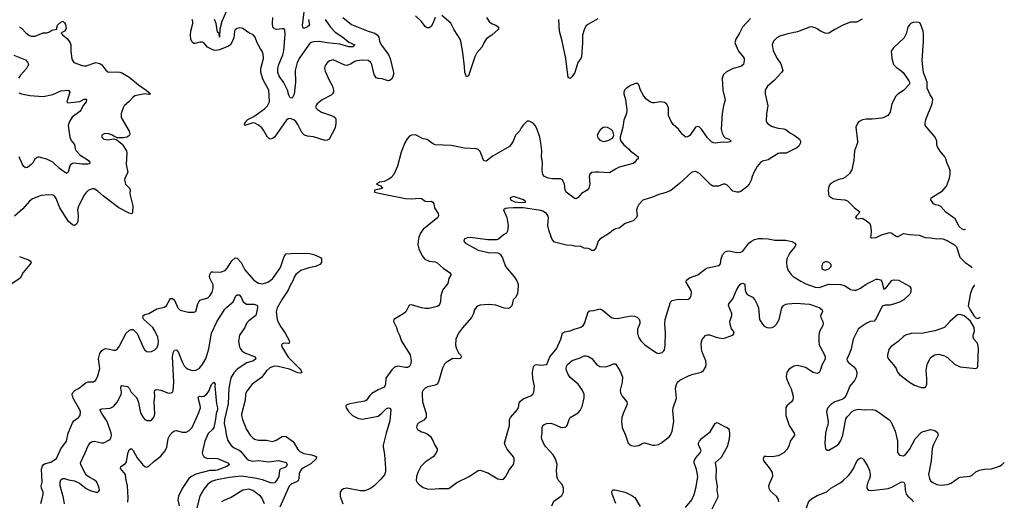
# Model space of a CAD drawing. Header units: inches. Extents: x 2143765 to 2212928, y 878963 to 1017374.
# Tile 261 of 271: x 2194091 to 2204139, y 983976 to 988887. Entities that reach past the tile are written whole.
import ezdxf

# ---------------------------------------------------------------- set-up
doc = ezdxf.new("R2010")
doc.units = ezdxf.units.IN
doc.header["$MEASUREMENT"] = 0
doc.layers.add('C1998', color=7, linetype='Continuous')
doc.layers.add('C2908', color=7, linetype='Continuous')

msp = doc.modelspace()

# ---------------------------------------------------------------- linework, layer by layer
at = {"layer": 'C1998', "color": 5}
for points, elevation in [([(2196230, 989040), (2196155, 988870), (2196135, 988790), (2196130, 988709), (2196127, 988747), (2196110, 988761), (2196098, 988850), (2196079, 988890)], 360), ([(2197390, 988910), (2197477, 988837), (2197649, 988769), (2197717, 988750), (2197744, 988730), (2197755, 988710), (2197764, 988670), (2197780, 988630), (2197854, 988534), (2197873, 988493), (2197907, 988350), (2197906, 988330), (2197891, 988289), (2197870, 988269), (2197850, 988265), (2197790, 988284), (2197750, 988287), (2197730, 988296), (2197707, 988330), (2197685, 988430), (2197674, 988450), (2197649, 988470), (2197585, 988475), (2197533, 988467), (2197510, 988460), (2197467, 988433), (2197430, 988421), (2197410, 988424), (2197290, 988477), (2197253, 988467), (2197231, 988450), (2197215, 988430), (2197205, 988410), (2197202, 988390), (2197210, 988361), (2197249, 988270), (2197285, 988210), (2197295, 988170), (2197294, 988150), (2197285, 988130), (2197270, 988118), (2197179, 988070), (2197127, 988030), (2197114, 988010), (2197113, 987990), (2197131, 987970), (2197170, 987945), (2197290, 987903), (2197310, 987891), (2197317, 987877), (2197318, 987830), (2197310, 987784), (2197251, 987670), (2197230, 987658), (2197210, 987656), (2197090, 987694), (2197030, 987700), (2196998, 987710), (2196970, 987736), (2196930, 987820), (2196910, 987849), (2196890, 987865), (2196850, 987879), (2196830, 987875), (2196810, 987861), (2196690, 987690), (2196670, 987675), (2196649, 987670), (2196630, 987679), (2196619, 987690), (2196581, 987761), (2196564, 987784), (2196530, 987813), (2196490, 987833), (2196470, 987834), (2196390, 987810), (2196385, 987825), (2196400, 987850), (2196421, 987870), (2196479, 987901), (2196590, 987979), (2196620, 988010), (2196639, 988050), (2196634, 988170), (2196575, 988275), (2196552, 988350), (2196551, 988390), (2196578, 988490), (2196577, 988537), (2196566, 988566), (2196549, 988589), (2196516, 988650), (2196493, 988710), (2196473, 988733), (2196430, 988754), (2196370, 988796), (2196335, 988805), (2196310, 988799), (2196290, 988783), (2196283, 988770), (2196276, 988704), (2196245, 988635), (2196222, 988618), (2196130, 988579), (2196090, 988573), (2196070, 988576), (2196007, 988607), (2195970, 988650), (2195957, 988657), (2195930, 988657), (2195883, 988643), (2195870, 988644), (2195850, 988659), (2195839, 988690), (2195834, 988730), (2195838, 988770), (2195859, 988850), (2195859, 988870), (2195851, 988891)], 380), ([(2197208, 988890), (2197262, 988810), (2197310, 988761), (2197390, 988709), (2197450, 988659), (2197510, 988630), (2197490, 988612), (2197470, 988609), (2197450, 988611), (2197357, 988637), (2197230, 988650), (2197150, 988665), (2197090, 988663), (2197066, 988654), (2197050, 988641), (2196997, 988570), (2196950, 988502), (2196924, 988450), (2196902, 988370), (2196905, 988250), (2196892, 988128), (2196873, 988087), (2196850, 988090), (2196838, 988118), (2196825, 988170), (2196784, 988250), (2196740, 988310), (2196726, 988350), (2196727, 988390), (2196735, 988430), (2196777, 988530), (2196788, 988570), (2196799, 988739), (2196797, 988777), (2196790, 988793), (2196770, 988794), (2196714, 988786), (2196690, 988794), (2196676, 988810), (2196671, 988850), (2196676, 988910)], 360), ([(2197039, 988890), (2197050, 988830), (2197030, 988813), (2196990, 988798), (2196980, 988810), (2196978, 988830), (2196997, 988990)], 340), ([(2198330, 988910), (2198308, 988850), (2198290, 988817), (2198270, 988804), (2198250, 988804), (2198230, 988817), (2198192, 988870), (2198130, 988926)], 380), ([(2198855, 988910), (2198881, 988870), (2198907, 988850), (2198951, 988830), (2198976, 988810), (2198977, 988790), (2198910, 988730), (2198873, 988707), (2198853, 988690), (2198829, 988650), (2198812, 988610), (2198755, 988550), (2198735, 988510), (2198670, 988316), (2198650, 988305), (2198633, 988350), (2198630, 988410), (2198613, 988553), (2198592, 988670), (2198585, 988690), (2198525, 988785), (2198490, 988852), (2198398, 988930)], 380), ([(2194090, 988813), (2194110, 988802), (2194154, 988754), (2194185, 988730), (2194210, 988720), (2194250, 988719), (2194330, 988753), (2194370, 988754), (2194390, 988760), (2194421, 988779), (2194469, 988790), (2194469, 988809), (2194478, 988830), (2194510, 988862), (2194530, 988871), (2194550, 988854), (2194558, 988838), (2194564, 988796), (2194550, 988772), (2194522, 988758), (2194515, 988750), (2194530, 988728), (2194575, 988695), (2194605, 988650), (2194612, 988630), (2194614, 988570), (2194625, 988485), (2194645, 988450), (2194730, 988419), (2194750, 988416), (2194770, 988418), (2194870, 988450), (2194910, 988440), (2194930, 988426), (2194970, 988373), (2194990, 988356), (2195010, 988352), (2195064, 988356), (2195112, 988352), (2195142, 988342), (2195190, 988310), (2195205, 988305), (2195303, 988223), (2195381, 988170), (2195407, 988150), (2195415, 988135), (2195427, 988130), (2195410, 988124), (2195370, 988131), (2195267, 988110), (2195245, 988095), (2195207, 988053), (2195159, 988010), (2195146, 987990), (2195127, 987930), (2195128, 987890), (2195210, 987750), (2195215, 987725), (2195211, 987710), (2195200, 987700), (2195185, 987690), (2195150, 987682), (2195101, 987681), (2195082, 987682), (2195075, 987690), (2195056, 987696), (2195037, 987710), (2194990, 987727), (2194955, 987725), (2194928, 987710), (2194928, 987688), (2194950, 987668), (2194990, 987662), (2195052, 987672), (2195083, 987663), (2195138, 987618), (2195180, 987550), (2195184, 987530), (2195178, 987410), (2195195, 987330), (2195164, 987270), (2195160, 987250), (2195170, 987210), (2195211, 987170), (2195219, 987150), (2195215, 987110), (2195246, 986990), (2195243, 986917), (2195234, 986906), (2195210, 986913), (2195103, 986970), (2194948, 987088), (2194890, 987140), (2194850, 987161), (2194830, 987161), (2194790, 987144), (2194770, 987124), (2194750, 987097), (2194693, 986987), (2194682, 986950), (2194688, 986890), (2194684, 986830), (2194670, 986801), (2194650, 986790), (2194630, 986796), (2194590, 986830), (2194500, 986970), (2194463, 987063), (2194450, 987084), (2194430, 987097), (2194390, 987102), (2194310, 987095), (2194221, 987059), (2194190, 987038), (2194123, 986957), (2194037, 986883)], 380), ([(2199990, 988896), (2199890, 988839), (2199870, 988821), (2199850, 988784), (2199836, 988730), (2199835, 988650), (2199824, 988510), (2199817, 988490), (2199788, 988452), (2199756, 988350), (2199730, 988307), (2199709, 988289), (2199690, 988298), (2199666, 988490), (2199627, 988670), (2199599, 988770), (2199594, 988890)], 380), ([(2194030, 988524), (2194150, 988479), (2194175, 988450), (2194181, 988430), (2194160, 988390), (2194099, 988321), (2194080, 988290)], 360), ([(2194083, 988143), (2194110, 988130), (2194195, 988115), (2194330, 988103), (2194430, 988125), (2194510, 988162), (2194588, 988168), (2194603, 988150), (2194571, 988050), (2194581, 988041), (2194706, 988054), (2194750, 988078), (2194770, 988077), (2194773, 988073), (2194770, 988050), (2194744, 988016), (2194719, 987970), (2194705, 987950), (2194627, 987893), (2194599, 987850), (2194586, 987810), (2194604, 987690), (2194617, 987657), (2194650, 987616), (2194656, 987570), (2194666, 987550), (2194707, 987507), (2194769, 987470), (2194794, 987450), (2194812, 987428), (2194801, 987419), (2194785, 987415), (2194726, 987414), (2194650, 987425), (2194630, 987421), (2194611, 987409), (2194603, 987397), (2194586, 987334), (2194570, 987318), (2194496, 987370), (2194430, 987436), (2194370, 987464), (2194290, 987485), (2194276, 987484), (2194245, 987470), (2194228, 987432), (2194210, 987410), (2194170, 987381), (2194150, 987378), (2194130, 987394), (2194120, 987410), (2194086, 987490)], 360), ([(2200000, 987332), (2199966, 987334), (2199930, 987328), (2199909, 987311), (2199904, 987290), (2199910, 987210), (2199900, 987170), (2199882, 987150), (2199826, 987114), (2199790, 987074), (2199770, 987062), (2199750, 987066), (2199668, 987128), (2199659, 987150), (2199652, 987210), (2199630, 987253), (2199610, 987264), (2199530, 987264), (2199483, 987270), (2199447, 987287), (2199430, 987310), (2199422, 987350), (2199425, 987430), (2199415, 987490), (2199421, 987550), (2199411, 987630), (2199399, 987690), (2199370, 987777), (2199351, 987810), (2199330, 987832), (2199290, 987854), (2199270, 987854), (2199230, 987813), (2199210, 987786), (2199192, 987750), (2199150, 987709), (2199127, 987650), (2199104, 987610), (2199090, 987595), (2198922, 987498), (2198850, 987446), (2198827, 987447), (2198790, 987542), (2198770, 987562), (2198750, 987571), (2198630, 987577), (2198494, 987606), (2198330, 987610), (2198304, 987624), (2198250, 987664), (2198210, 987673), (2198130, 987714), (2198090, 987709), (2198070, 987698), (2198047, 987673), (2198022, 987630), (2197985, 987535), (2197946, 987394), (2197910, 987310), (2197882, 987278), (2197858, 987262), (2197810, 987239), (2197762, 987230), (2197731, 987210), (2197774, 987194), (2197792, 987170), (2197761, 987159), (2197712, 987150), (2197711, 987130), (2197791, 987110), (2198030, 987065), (2198090, 987059), (2198170, 987066), (2198190, 987064), (2198230, 987038), (2198250, 987034), (2198290, 987038), (2198308, 987028), (2198319, 987010), (2198325, 986970), (2198361, 986910), (2198364, 986890), (2198357, 986870), (2198231, 986770), (2198210, 986750), (2198183, 986710), (2198166, 986670), (2198157, 986630), (2198155, 986590), (2198163, 986550), (2198199, 986479), (2198225, 986445), (2198270, 986425), (2198330, 986417), (2198350, 986407), (2198414, 986354), (2198479, 986310), (2198496, 986290), (2198471, 986249), (2198462, 986198), (2198407, 986130), (2198390, 986070), (2198384, 986010), (2198376, 985984), (2198367, 985973), (2198350, 985962), (2198325, 985955), (2198270, 985944), (2198230, 985942), (2198190, 985948), (2198090, 985981), (2198070, 985976), (2198063, 985970), (2198033, 985910), (2198013, 985890), (2197911, 985829), (2197905, 985810), (2197937, 985750), (2197948, 985710), (2197968, 985670), (2197988, 985610), (2198077, 985470), (2198086, 985410), (2198081, 985370), (2198070, 985350), (2198050, 985340), (2198030, 985339), (2197950, 985355), (2197917, 985343), (2197890, 985316), (2197829, 985231), (2197824, 985170), (2197819, 985150), (2197810, 985141), (2197748, 985112), (2197686, 985074), (2197664, 985056), (2197630, 985009), (2197610, 984996), (2197462, 984970), (2197430, 984959), (2197421, 984950), (2197424, 984930), (2197449, 984890), (2197488, 984850), (2197550, 984822), (2197590, 984815), (2197750, 984845), (2197786, 984874), (2197830, 984920), (2197850, 984930), (2197870, 984927), (2197880, 984910), (2197870, 984796), (2197830, 984670), (2197801, 984550), (2197801, 984530), (2197814, 984454), (2197826, 984310), (2197824, 984276), (2197813, 984247), (2197778, 984202), (2197710, 984135), (2197672, 984108), (2197630, 984089), (2197610, 984083), (2197570, 984082), (2197430, 984110), (2197396, 984104), (2197375, 984090), (2197363, 984070), (2197360, 984030), (2197390, 983950)], 420), ([(2200000, 987740), (2199986, 987710), (2199990, 987684), (2200000, 987672)], 420), ([(2200000, 986636), (2199995, 986630), (2199970, 986558), (2199950, 986535), (2199930, 986535), (2199910, 986549), (2199894, 986554), (2199850, 986559), (2199810, 986579), (2199765, 986575), (2199725, 986585), (2199670, 986589), (2199550, 986619), (2199526, 986646), (2199493, 986730), (2199481, 986790), (2199486, 986870), (2199482, 986890), (2199468, 986910), (2199430, 986934), (2199410, 986941), (2199230, 986969), (2199130, 986970), (2199075, 986965), (2199050, 986961), (2199027, 986950), (2199064, 986870), (2199076, 986790), (2199074, 986766), (2199068, 986732), (2199058, 986710), (2199030, 986694), (2198978, 986650), (2198956, 986644), (2198870, 986644), (2198690, 986666), (2198657, 986663), (2198627, 986650), (2198624, 986630), (2198641, 986610), (2198770, 986538), (2198890, 986511), (2198950, 986514), (2198969, 986511), (2198996, 986496), (2199018, 986458), (2199049, 986369), (2199142, 986262), (2199166, 986226), (2199178, 986190), (2199178, 986170), (2199171, 986091), (2199150, 986056), (2199128, 986030), (2199112, 985970), (2199093, 985950), (2199077, 985943), (2199035, 985945), (2198950, 985975), (2198875, 985984), (2198790, 985975), (2198770, 985969), (2198750, 985953), (2198734, 985930), (2198723, 985890), (2198703, 985850), (2198610, 985744), (2198570, 985692), (2198542, 985630), (2198538, 985570), (2198549, 985530), (2198570, 985491), (2198591, 985470), (2198599, 985450), (2198597, 985443), (2198587, 985433), (2198574, 985430), (2198510, 985431), (2198443, 985390), (2198427, 985373), (2198407, 985333), (2198366, 985194), (2198351, 985170), (2198330, 985159), (2198256, 985144), (2198230, 985130), (2198210, 985109), (2198200, 985090), (2198197, 985070), (2198202, 984990), (2198238, 984870), (2198238, 984830), (2198216, 984804), (2198155, 984770), (2198144, 984750), (2198141, 984730), (2198150, 984707), (2198190, 984684), (2198210, 984681), (2198250, 984664), (2198280, 984640), (2198304, 984604), (2198327, 984547), (2198350, 984510), (2198351, 984491), (2198330, 984453), (2198310, 984429), (2198230, 984374), (2198184, 984330), (2198154, 984270), (2198140, 984230), (2198137, 984190), (2198147, 984167), (2198167, 984147), (2198210, 984118), (2198250, 984104), (2198290, 984099), (2198367, 984107), (2198470, 984108), (2198552, 984168), (2198679, 984230), (2198769, 984291), (2198790, 984293), (2198870, 984266), (2198970, 984207), (2199010, 984199), (2199030, 984203), (2199050, 984226), (2199090, 984299), (2199129, 984350), (2199139, 984381), (2199138, 984410), (2199130, 984430), (2199067, 984507), (2199044, 984550), (2199040, 984570), (2199090, 984750), (2199091, 984810), (2199100, 984830), (2199168, 984910), (2199180, 984930), (2199190, 984981), (2199201, 984999), (2199230, 985020), (2199307, 985053), (2199327, 985070), (2199339, 985090), (2199344, 985150), (2199328, 985230), (2199323, 985290), (2199333, 985350), (2199350, 985367), (2199369, 985371), (2199410, 985364), (2199470, 985371), (2199502, 985450), (2199568, 985530), (2199613, 985630), (2199630, 985690), (2199650, 985705), (2199710, 985715), (2199748, 985732), (2199796, 985744), (2199823, 985757), (2199841, 985770), (2199856, 985790), (2199892, 985910), (2199910, 985920), (2199950, 985922), (2200000, 985936)], 440), ([(2194306, 983954), (2194318, 983990), (2194330, 984050), (2194330, 984070), (2194314, 984110), (2194312, 984130), (2194319, 984170), (2194315, 984305), (2194323, 984337), (2194330, 984349), (2194343, 984357), (2194410, 984377), (2194466, 984414), (2194512, 984510), (2194570, 984590), (2194586, 984670), (2194630, 984778), (2194644, 984796), (2194691, 984830), (2194709, 984851), (2194712, 984888), (2194705, 984910), (2194641, 985021), (2194629, 985050), (2194628, 985070), (2194634, 985086), (2194653, 985107), (2194690, 985128), (2194770, 985189), (2194790, 985194), (2194844, 985196), (2194870, 985213), (2194890, 985254), (2194910, 985330), (2194895, 985430), (2194910, 985482), (2194930, 985515), (2194950, 985529), (2194970, 985533), (2195009, 985529), (2195050, 985516), (2195070, 985516), (2195090, 985531), (2195105, 985555), (2195179, 985690), (2195210, 985717), (2195230, 985728), (2195250, 985727), (2195290, 985687), (2195350, 985547), (2195370, 985519), (2195390, 985505), (2195410, 985499), (2195436, 985504), (2195470, 985522), (2195494, 985546), (2195506, 985574), (2195509, 985610), (2195501, 985650), (2195470, 985716), (2195450, 985747), (2195359, 985830), (2195348, 985850), (2195350, 985870), (2195370, 985881), (2195410, 985892), (2195490, 985939), (2195570, 985956), (2195590, 985973), (2195625, 986035), (2195630, 986043), (2195637, 986043), (2195650, 986044), (2195670, 986027), (2195706, 985950), (2195730, 985926), (2195810, 985906), (2195870, 985905), (2195889, 985911), (2195910, 985990), (2195930, 986026), (2196010, 986050), (2196031, 986070), (2196055, 986110), (2196065, 986150), (2196064, 986184), (2196032, 986250), (2196028, 986270), (2196030, 986290), (2196041, 986310), (2196050, 986316), (2196063, 986317), (2196130, 986312), (2196150, 986315), (2196189, 986331), (2196210, 986355), (2196257, 986430), (2196290, 986460), (2196310, 986456), (2196352, 986412), (2196390, 986336), (2196479, 986230), (2196530, 986200), (2196570, 986195), (2196625, 986210), (2196670, 986245), (2196745, 986350), (2196760, 986380), (2196790, 986471), (2196810, 986499), (2196914, 986506), (2197050, 986502), (2197094, 986494), (2197161, 986461), (2197171, 986450), (2197171, 986410), (2197155, 986390), (2197111, 986370), (2197043, 986357), (2196959, 986330), (2196910, 986290), (2196897, 986270), (2196883, 986230), (2196849, 986171), (2196831, 986129), (2196770, 986038), (2196719, 985950), (2196707, 985910), (2196720, 985830), (2196730, 985803), (2196755, 985755), (2196798, 985698), (2196844, 985610), (2196842, 985590), (2196830, 985587), (2196790, 985589), (2196770, 985582), (2196763, 985570), (2196768, 985550), (2196830, 985446), (2196948, 985330), (2196965, 985310), (2196972, 985290), (2196957, 985283), (2196930, 985286), (2196843, 985323), (2196730, 985351), (2196687, 985353), (2196643, 985337), (2196614, 985310), (2196560, 985240), (2196463, 985170), (2196410, 985101), (2196397, 985070), (2196391, 985009), (2196355, 984865), (2196355, 984850), (2196365, 984810), (2196407, 984707), (2196444, 984650), (2196470, 984622), (2196489, 984609), (2196530, 984600), (2196610, 984600), (2196670, 984586), (2196710, 984598), (2196770, 984636), (2196790, 984641), (2196810, 984636), (2196875, 984590), (2196892, 984570), (2196930, 984504), (2196950, 984483), (2196990, 984463), (2197070, 984449), (2197110, 984436), (2197120, 984430), (2197118, 984410), (2197062, 984358), (2196974, 984310), (2196956, 984290), (2196943, 984257), (2196941, 984210), (2196934, 984186), (2196909, 984171), (2196866, 984154), (2196841, 984130), (2196745, 983915)], 380), ([(2194090, 986472), (2194180, 986440), (2194199, 986430), (2194208, 986410), (2194195, 986390), (2194127, 986310), (2194095, 986250), (2194010, 986193)], 380), ([(2194547, 983950), (2194539, 984010), (2194506, 984134), (2194503, 984170), (2194510, 984196), (2194529, 984210), (2194550, 984210), (2194590, 984194), (2194650, 984184), (2194700, 984160), (2194770, 984108), (2194810, 984086), (2194870, 984068), (2194890, 984071), (2194900, 984080), (2194905, 984090), (2194903, 984110), (2194890, 984149), (2194877, 984170), (2194850, 984194), (2194801, 984221), (2194767, 984247), (2194716, 984350), (2194712, 984370), (2194761, 984470), (2194786, 984534), (2194810, 984574), (2194830, 984587), (2194850, 984590), (2194930, 984574), (2194950, 984574), (2195002, 984598), (2195015, 984610), (2195025, 984630), (2195028, 984650), (2195024, 984670), (2194984, 984790), (2194928, 984870), (2194910, 984910), (2194930, 984920), (2195013, 984927), (2195050, 984944), (2195090, 984990), (2195126, 985070), (2195131, 985090), (2195125, 985130), (2195126, 985154), (2195130, 985157), (2195172, 985152), (2195190, 985146), (2195210, 985131), (2195230, 985090), (2195279, 985039), (2195294, 985014), (2195305, 984985), (2195316, 984910), (2195327, 984870), (2195350, 984831), (2195370, 984811), (2195390, 984801), (2195430, 984801), (2195436, 984804), (2195463, 984837), (2195472, 984868), (2195465, 984990), (2195470, 985050), (2195468, 985090), (2195472, 985108), (2195490, 985115), (2195530, 985110), (2195610, 985080), (2195638, 985082), (2195651, 985089), (2195658, 985102), (2195663, 985190), (2195651, 985450), (2195657, 985490), (2195670, 985518), (2195690, 985520), (2195712, 985492), (2195745, 985405), (2195770, 985359), (2195790, 985336), (2195810, 985323), (2195850, 985309), (2195888, 985312), (2195901, 985319), (2195925, 985335), (2195950, 985364), (2195991, 985430), (2196023, 985530), (2196049, 985690), (2196107, 985813), (2196186, 985934), (2196205, 985955), (2196271, 986009), (2196297, 986070), (2196310, 986080), (2196330, 986080), (2196350, 986059), (2196372, 986010), (2196406, 985986), (2196485, 985985), (2196510, 985978), (2196518, 985970), (2196518, 985950), (2196502, 985870), (2196430, 985818), (2196410, 985795), (2196388, 985750), (2196336, 985670), (2196325, 985610), (2196333, 985550), (2196343, 985530), (2196359, 985510), (2196390, 985490), (2196495, 985450), (2196501, 985430), (2196477, 985410), (2196410, 985387), (2196310, 985323), (2196275, 985285), (2196246, 985234), (2196224, 985130), (2196218, 984970), (2196180, 984810), (2196179, 984770), (2196193, 984710), (2196199, 984659), (2196215, 984595), (2196250, 984545), (2196280, 984520), (2196330, 984498), (2196346, 984486), (2196408, 984410), (2196430, 984397), (2196470, 984387), (2196530, 984393), (2196630, 984378), (2196734, 984394), (2196810, 984372), (2196821, 984350), (2196810, 984328), (2196790, 984316), (2196768, 984312), (2196750, 984303), (2196743, 984290), (2196735, 984230), (2196713, 984187), (2196690, 984164), (2196670, 984161), (2196650, 984165), (2196570, 984194), (2196492, 984212), (2196350, 984232), (2196230, 984219), (2196088, 984192), (2196050, 984179), (2196010, 984151), (2195970, 984099), (2195931, 984029), (2195898, 983910)], 360), ([(2199523, 983930), (2199543, 983977), (2199625, 984035), (2199640, 984070), (2199640, 984110), (2199626, 984146), (2199590, 984189), (2199577, 984217), (2199569, 984290), (2199576, 984350), (2199560, 984410), (2199537, 984450), (2199461, 984530), (2199448, 984550), (2199420, 984610), (2199416, 984630), (2199423, 984670), (2199424, 984730), (2199431, 984749), (2199442, 984758), (2199470, 984770), (2199510, 984772), (2199542, 984762), (2199610, 984732), (2199632, 984728), (2199665, 984735), (2199677, 984750), (2199698, 984810), (2199710, 984830), (2199790, 984879), (2199810, 984901), (2199830, 984942), (2199852, 985030), (2199850, 985070), (2199832, 985112), (2199791, 985171), (2199710, 985239), (2199690, 985268), (2199670, 985310), (2199667, 985330), (2199670, 985350), (2199680, 985370), (2199730, 985413), (2199810, 985439), (2199850, 985458), (2199870, 985461), (2199890, 985456), (2199930, 985432), (2199986, 985366), (2200000, 985357)], 420), ([(2195194, 983966), (2195197, 984010), (2195193, 984133), (2195175, 984210), (2195171, 984250), (2195120, 984310), (2195122, 984330), (2195170, 984362), (2195182, 984378), (2195196, 984464), (2195210, 984502), (2195230, 984513), (2195250, 984494), (2195290, 984420), (2195349, 984349), (2195370, 984332), (2195390, 984325), (2195410, 984335), (2195459, 984381), (2195530, 984436), (2195574, 984486), (2195594, 984526), (2195605, 984615), (2195624, 984650), (2195650, 984680), (2195670, 984694), (2195690, 984697), (2195750, 984681), (2195790, 984682), (2195822, 984698), (2195851, 984729), (2195919, 984881), (2195935, 984930), (2195934, 984954), (2195912, 985030), (2195917, 985043), (2195930, 985050), (2195950, 985044), (2195970, 985047), (2195996, 985064), (2196020, 985100), (2196050, 985167), (2196072, 985192), (2196085, 985170), (2196083, 985150), (2196100, 984970), (2196110, 984930), (2196109, 984910), (2196097, 984870), (2196090, 984813), (2196071, 984729), (2196058, 984710), (2196014, 984666), (2195979, 984590), (2195955, 984470), (2195957, 984457), (2195971, 984431), (2195990, 984419), (2196010, 984413), (2196077, 984417), (2196110, 984413), (2196214, 984370), (2196231, 984350), (2196206, 984330), (2196107, 984293), (2196089, 984289), (2196030, 984291), (2195890, 984254), (2195843, 984230), (2195819, 984210), (2195750, 984108), (2195711, 984030), (2195704, 983990), (2195718, 983930)], 340), ([(2196590, 983950), (2196562, 984010), (2196548, 984030), (2196470, 984086), (2196430, 984099), (2196370, 984090), (2196250, 984016), (2196174, 983986), (2196151, 983970)], 380)]:
    msp.add_lwpolyline(points, dxfattribs=dict(at, elevation=elevation))
at = {"layer": 'C1998', "color": 5, "elevation": 440}
msp.add_lwpolyline([(2199130, 987083), (2199098, 987070), (2199099, 987050), (2199143, 987030), (2199210, 987024), (2199250, 987027), (2199257, 987030), (2199233, 987050), (2199150, 987078)], close=True, dxfattribs=at)
at = {"layer": 'C2908', "color": 5}
for points, elevation in [([(2201550, 988898), (2201468, 988812), (2201436, 988750), (2201399, 988690), (2201390, 988650), (2201425, 988565), (2201473, 988510), (2201483, 988490), (2201485, 988470), (2201476, 988430), (2201451, 988409), (2201371, 988390), (2201303, 988357), (2201273, 988330), (2201260, 988290), (2201267, 988170), (2201292, 988070), (2201275, 988010), (2201259, 987930), (2201250, 987770), (2201261, 987730), (2201277, 987697), (2201290, 987682), (2201331, 987670), (2201350, 987653), (2201351, 987649), (2201338, 987642), (2201310, 987636), (2201270, 987639), (2201190, 987629), (2201170, 987631), (2201150, 987642), (2201110, 987684), (2201050, 987772), (2201030, 987790), (2201010, 987798), (2200987, 987790), (2200930, 987707), (2200910, 987693), (2200889, 987689), (2200856, 987716), (2200816, 987770), (2200760, 987820), (2200738, 987850), (2200711, 987910), (2200713, 987993), (2200693, 988030), (2200670, 988043), (2200650, 988048), (2200630, 988050), (2200570, 988039), (2200550, 988040), (2200530, 988048), (2200482, 988082), (2200456, 988116), (2200427, 988170), (2200410, 988222), (2200402, 988230), (2200390, 988239), (2200330, 988219), (2200282, 988190), (2200263, 988170), (2200255, 988150), (2200256, 988130), (2200274, 988074), (2200288, 987968), (2200283, 987930), (2200257, 987863), (2200247, 987793), (2200219, 987690), (2200219, 987670), (2200226, 987650), (2200255, 987610), (2200303, 987570), (2200325, 987545), (2200351, 987530), (2200402, 987490), (2200402, 987470), (2200390, 987462), (2200365, 987430), (2200350, 987421), (2200210, 987382), (2200170, 987364), (2200110, 987326), (2200000, 987332)], 420), ([(2202690, 988894), (2202630, 988863), (2202570, 988861), (2202490, 988831), (2202410, 988788), (2202350, 988750), (2202330, 988747), (2202310, 988751), (2202255, 988775), (2202230, 988794), (2202210, 988804), (2202170, 988814), (2202150, 988812), (2202030, 988762), (2201930, 988743), (2201850, 988719), (2201819, 988701), (2201785, 988670), (2201770, 988630), (2201782, 988570), (2201820, 988490), (2201857, 988437), (2201878, 988370), (2201866, 988350), (2201790, 988269), (2201721, 988210), (2201699, 988170), (2201699, 988130), (2201727, 988010), (2201712, 987930), (2201710, 987850), (2201725, 987825), (2201770, 987798), (2201830, 987780), (2201890, 987774), (2201910, 987766), (2201950, 987732), (2201993, 987710), (2202050, 987670), (2202060, 987650), (2202059, 987630), (2202043, 987597), (2202021, 987579), (2201912, 987528), (2201850, 987528), (2201830, 987524), (2201730, 987459), (2201670, 987444), (2201651, 987430), (2201616, 987390), (2201584, 987330), (2201567, 987290), (2201556, 987250), (2201537, 987210), (2201510, 987183), (2201450, 987136), (2201430, 987128), (2201410, 987127), (2201370, 987138), (2201310, 987201), (2201290, 987209), (2201270, 987209), (2201222, 987190), (2201164, 987190), (2201143, 987203), (2201030, 987318), (2200990, 987338), (2200950, 987332), (2200823, 987217), (2200736, 987144), (2200690, 987124), (2200615, 987105), (2200550, 987077), (2200450, 987046), (2200410, 987004), (2200391, 986970), (2200385, 986945), (2200391, 986890), (2200386, 986870), (2200350, 986837), (2200270, 986809), (2200210, 986762), (2200170, 986754), (2200150, 986744), (2200111, 986710), (2200011, 986650), (2200000, 986636)], 440), ([(2203250, 988863), (2203210, 988859), (2203190, 988853), (2203170, 988834), (2203156, 988810), (2203136, 988744), (2203117, 988703), (2203010, 988602), (2202986, 988566), (2202993, 988490), (2203010, 988430), (2203039, 988399), (2203070, 988381), (2203108, 988348), (2203164, 988264), (2203171, 988250), (2203171, 988230), (2203110, 988165), (2203053, 988127), (2203033, 988107), (2202993, 988030), (2202974, 987946), (2202949, 987911), (2202910, 987890), (2202890, 987884), (2202790, 987874), (2202730, 987874), (2202693, 987867), (2202650, 987845), (2202643, 987837), (2202625, 987790), (2202642, 987650), (2202640, 987630), (2202612, 987550), (2202605, 987455), (2202582, 987358), (2202560, 987320), (2202519, 987281), (2202493, 987267), (2202450, 987257), (2202402, 987238), (2202363, 987210), (2202347, 987190), (2202341, 987150), (2202344, 987110), (2202350, 987092), (2202390, 987064), (2202430, 987056), (2202510, 987051), (2202539, 987039), (2202610, 986968), (2202661, 986930), (2202654, 986910), (2202630, 986888), (2202621, 986870), (2202630, 986861), (2202650, 986856), (2202690, 986862), (2202730, 986841), (2202766, 986810), (2202773, 986790), (2202779, 986730), (2202778, 986682), (2202774, 986670), (2202784, 986664), (2202830, 986666), (2202887, 986693), (2202970, 986716), (2202990, 986711), (2203030, 986682), (2203050, 986673), (2203110, 986708), (2203170, 986696), (2203269, 986689), (2203330, 986667), (2203390, 986664), (2203450, 986652), (2203490, 986655), (2203512, 986652), (2203556, 986636), (2203631, 986590), (2203651, 986570), (2203685, 986465), (2203741, 986410), (2203790, 986378), (2203809, 986356)], 460), ([(2203744, 986747), (2203730, 986746), (2203710, 986752), (2203679, 986779), (2203636, 986856), (2203543, 986923), (2203490, 986982), (2203470, 986992), (2203438, 986998), (2203415, 987010), (2203389, 987049), (2203394, 987070), (2203510, 987142), (2203548, 987190), (2203579, 987270), (2203585, 987310), (2203586, 987350), (2203578, 987378), (2203551, 987430), (2203542, 987470), (2203532, 987490), (2203486, 987546), (2203458, 987590), (2203452, 987612), (2203450, 987650), (2203435, 987690), (2203333, 987810), (2203330, 987830), (2203337, 987870), (2203402, 988030), (2203409, 988070), (2203403, 988090), (2203381, 988121), (2203353, 988190), (2203352, 988252), (2203315, 988350), (2203306, 988406), (2203302, 988470), (2203316, 988670), (2203316, 988744), (2203311, 988771), (2203285, 988844), (2203276, 988856), (2203250, 988863)], 460), ([(2200000, 987672), (2200010, 987659), (2200050, 987646), (2200070, 987648), (2200102, 987658), (2200141, 987679), (2200149, 987691), (2200154, 987710), (2200143, 987750), (2200127, 987767), (2200090, 987788), (2200070, 987791), (2200050, 987788), (2200021, 987770), (2200005, 987750), (2200000, 987740)], 420), ([(2200000, 985936), (2200010, 985939), (2200035, 985930), (2200130, 985850), (2200150, 985844), (2200190, 985842), (2200330, 985867), (2200364, 985864), (2200393, 985853), (2200413, 985833), (2200421, 985810), (2200419, 985790), (2200397, 985730), (2200395, 985690), (2200407, 985650), (2200430, 985613), (2200470, 985573), (2200590, 985491), (2200610, 985484), (2200646, 985494), (2200664, 985510), (2200670, 985522), (2200678, 985570), (2200680, 985690), (2200674, 985790), (2200677, 985830), (2200733, 986007), (2200750, 986024), (2200810, 986038), (2200910, 986034), (2200930, 986046), (2200944, 986070), (2200947, 986110), (2200941, 986130), (2200892, 986210), (2200895, 986230), (2200925, 986255), (2201010, 986286), (2201090, 986347), (2201110, 986356), (2201230, 986381), (2201242, 986398), (2201249, 986450), (2201264, 986490), (2201290, 986519), (2201310, 986528), (2201330, 986529), (2201410, 986515), (2201450, 986516), (2201472, 986528), (2201533, 986610), (2201558, 986630), (2201590, 986646), (2201630, 986655), (2201670, 986657), (2201730, 986653), (2201798, 986638), (2201910, 986638), (2201970, 986627), (2202002, 986610), (2202010, 986590), (2202001, 986570), (2201950, 986510), (2201919, 986450), (2201916, 986410), (2201920, 986370), (2201935, 986330), (2201963, 986290), (2201984, 986270), (2202061, 986221), (2202115, 986195), (2202210, 986161), (2202250, 986158), (2202350, 986191), (2202470, 986188), (2202515, 986175), (2202570, 986137), (2202610, 986128), (2202628, 986130), (2202670, 986148), (2202730, 986190), (2202770, 986212), (2202830, 986240), (2202850, 986242), (2202875, 986235), (2202890, 986216), (2202910, 986138), (2202930, 986151), (2202990, 986228), (2203010, 986235), (2203058, 986230), (2203171, 986170), (2203186, 986150), (2203186, 986110), (2203175, 986090), (2203113, 986030), (2203070, 986007), (2203010, 985985), (2202970, 985978), (2202922, 985978), (2202893, 985967), (2202830, 985841), (2202810, 985813), (2202770, 985809), (2202730, 985790), (2202668, 985750), (2202648, 985730), (2202598, 985630), (2202578, 985530), (2202553, 985467), (2202532, 985430), (2202534, 985410), (2202548, 985390), (2202600, 985350), (2202624, 985324), (2202635, 985290), (2202631, 985249), (2202612, 985208), (2202564, 985150), (2202530, 985064), (2202510, 985034), (2202490, 985018), (2202410, 984990), (2202370, 984962), (2202334, 984926), (2202326, 984890), (2202343, 984790), (2202338, 984750), (2202328, 984728), (2202314, 984670), (2202308, 984570), (2202316, 984510), (2202330, 984496), (2202350, 984497), (2202430, 984544), (2202450, 984562), (2202470, 984595), (2202491, 984650), (2202523, 984817), (2202538, 984842), (2202587, 984893), (2202610, 984906), (2202650, 984916), (2202710, 984910), (2202792, 984912), (2202825, 984905), (2202853, 984890), (2202962, 984810), (2202980, 984790), (2203024, 984690), (2203036, 984650), (2203050, 984590), (2203050, 984474), (2203070, 984447), (2203110, 984441), (2203130, 984454), (2203170, 984504), (2203228, 984612), (2203290, 984678), (2203310, 984689), (2203390, 984708), (2203430, 984699), (2203457, 984677), (2203465, 984650), (2203413, 984550), (2203404, 984516), (2203393, 984390), (2203367, 984250), (2203374, 984210), (2203386, 984186), (2203410, 984168), (2203449, 984149), (2203470, 984143), (2203510, 984141), (2203570, 984150), (2203598, 984162), (2203670, 984215), (2203690, 984222), (2203790, 984233), (2203810, 984243), (2203850, 984277), (2203887, 984293), (2203935, 984305), (2204010, 984308), (2204090, 984334), (2204117, 984350), (2204139, 984371)], 440), ([(2200000, 985357), (2200010, 985350), (2200071, 985349), (2200103, 985357), (2200150, 985377), (2200170, 985378), (2200216, 985310), (2200244, 985244), (2200240, 985190), (2200220, 985110), (2200222, 985082), (2200239, 985050), (2200288, 984990), (2200291, 984970), (2200285, 984950), (2200248, 984872), (2200237, 984830), (2200233, 984790), (2200241, 984730), (2200274, 984650), (2200301, 984570), (2200330, 984546), (2200370, 984538), (2200410, 984545), (2200450, 984568), (2200470, 984572), (2200550, 984549), (2200572, 984548), (2200610, 984557), (2200635, 984570), (2200715, 984630), (2200732, 984650), (2200751, 984690), (2200767, 984790), (2200758, 984902), (2200760, 984930), (2200793, 985027), (2200785, 985130), (2200793, 985167), (2200805, 985190), (2200829, 985211), (2200910, 985253), (2200950, 985268), (2201046, 985294), (2201069, 985311), (2201092, 985348), (2201096, 985370), (2201092, 985410), (2201058, 985490), (2201049, 985530), (2201044, 985590), (2201055, 985625), (2201090, 985668), (2201107, 985673), (2201130, 985673), (2201210, 985645), (2201270, 985638), (2201368, 985670), (2201382, 985690), (2201374, 985710), (2201356, 985736), (2201341, 985781), (2201338, 985810), (2201360, 985870), (2201360, 985890), (2201326, 985974), (2201329, 985990), (2201370, 986042), (2201406, 986130), (2201430, 986170), (2201450, 986194), (2201470, 986201), (2201490, 986190), (2201495, 986130), (2201501, 986110), (2201513, 986093), (2201530, 986079), (2201570, 986058), (2201594, 986030), (2201615, 985990), (2201629, 985949), (2201642, 985830), (2201670, 985782), (2201690, 985762), (2201710, 985751), (2201730, 985746), (2201770, 985748), (2201790, 985758), (2201816, 985784), (2201841, 985830), (2201870, 985950), (2201887, 985973), (2201910, 985986), (2201930, 985991), (2202010, 985997), (2202150, 985985), (2202250, 985952), (2202281, 985930), (2202284, 985910), (2202265, 985870), (2202268, 985850), (2202288, 985810), (2202290, 985790), (2202287, 985770), (2202253, 985707), (2202247, 985670), (2202246, 985610), (2202251, 985570), (2202259, 985550), (2202305, 985470), (2202312, 985450), (2202310, 985426), (2202282, 985370), (2202261, 985310), (2202250, 985290), (2202230, 985279), (2202190, 985288), (2202110, 985340), (2202030, 985360), (2201990, 985353), (2201963, 985337), (2201941, 985319), (2201920, 985290), (2201912, 985250), (2201916, 985230), (2201939, 985170), (2201964, 985124), (2201985, 985050), (2201986, 985030), (2201981, 985010), (2201968, 984992), (2201919, 984950), (2201908, 984932), (2201911, 984850), (2201945, 984750), (2201996, 984670), (2201998, 984650), (2201953, 984590), (2201943, 984550), (2201925, 984510), (2201890, 984472), (2201830, 984440), (2201770, 984430), (2201710, 984434), (2201690, 984432), (2201678, 984410), (2201682, 984390), (2201739, 984319), (2201770, 984270), (2201773, 984230), (2201739, 984150), (2201734, 984130), (2201735, 984110), (2201750, 984084), (2201810, 984028), (2201830, 983996), (2201836, 983970)], 420), ([(2203839, 986178), (2203830, 986178), (2203810, 986146), (2203790, 986086), (2203771, 985970), (2203789, 985930), (2203830, 985864), (2203850, 985846), (2203870, 985842), (2203889, 985851), (2203892, 985858)], 460), ([(2200887, 983913), (2200950, 983992), (2200975, 984045), (2200996, 984124), (2201010, 984230), (2200999, 984299), (2200974, 984370), (2200975, 984390), (2200990, 984420), (2201034, 984470), (2201045, 984490), (2201040, 984510), (2201019, 984550), (2201020, 984570), (2201028, 984590), (2201050, 984615), (2201137, 984683), (2201190, 984770), (2201210, 984779), (2201290, 984736), (2201312, 984730), (2201330, 984712), (2201334, 984654), (2201330, 984610), (2201310, 984531), (2201250, 984423), (2201190, 984370), (2201199, 984310), (2201194, 984210), (2201208, 984130), (2201204, 984090), (2201215, 984030), (2201212, 984012), (2201140, 983870)], 380), ([(2202120, 983910), (2202143, 983977), (2202170, 984000), (2202230, 984035), (2202328, 984072), (2202369, 984110), (2202470, 984169), (2202490, 984185), (2202550, 984239), (2202570, 984263), (2202599, 984310), (2202630, 984379), (2202650, 984406), (2202670, 984421), (2202690, 984415), (2202701, 984401), (2202747, 984330), (2202763, 984290), (2202770, 984250), (2202769, 984230), (2202760, 984200), (2202745, 984170), (2202735, 984130), (2202735, 984110), (2202751, 984091), (2202787, 984087), (2202954, 984106), (2202990, 984119), (2203090, 984175), (2203113, 984173), (2203123, 984150), (2203126, 984090), (2203139, 984050), (2203153, 984030), (2203198, 983990), (2203210, 983970)], 420), ([(2200175, 983955), (2200136, 984050), (2200133, 984070), (2200137, 984083), (2200147, 984093), (2200167, 984093), (2200270, 984070), (2200337, 984037), (2200370, 984015), (2200424, 983924)], 380)]:
    msp.add_lwpolyline(points, dxfattribs=dict(at, elevation=elevation))
at = {"layer": 'C2908', "color": 5, "elevation": 460}
for points in [[(2202330, 986417), (2202310, 986417), (2202292, 986408), (2202278, 986382), (2202278, 986350), (2202290, 986339), (2202310, 986334), (2202350, 986346), (2202371, 986370), (2202372, 986390), (2202362, 986402), (2202351, 986411)], [(2203690, 985881), (2203663, 985877), (2203583, 985810), (2203530, 985749), (2203430, 985714), (2203310, 985691), (2203190, 985686), (2203130, 985670), (2203110, 985658), (2203055, 985605), (2202982, 985550), (2202965, 985530), (2202948, 985470), (2202946, 985446), (2202961, 985421), (2203009, 985369), (2203034, 985330), (2203050, 985294), (2203069, 985269), (2203170, 985191), (2203221, 985161), (2203290, 985138), (2203330, 985138), (2203342, 985150), (2203349, 985171), (2203350, 985230), (2203342, 985310), (2203353, 985370), (2203383, 985437), (2203395, 985450), (2203430, 985469), (2203470, 985478), (2203530, 985460), (2203561, 985441), (2203630, 985373), (2203690, 985348), (2203849, 985331), (2203862, 985338), (2203869, 985351), (2203877, 985537), (2203865, 985590), (2203829, 985629), (2203820, 985650), (2203820, 985670), (2203834, 985710), (2203830, 985749), (2203794, 985814), (2203730, 985866)]]:
    msp.add_lwpolyline(points, close=True, dxfattribs=at)

doc.saveas('drawing.dxf')
